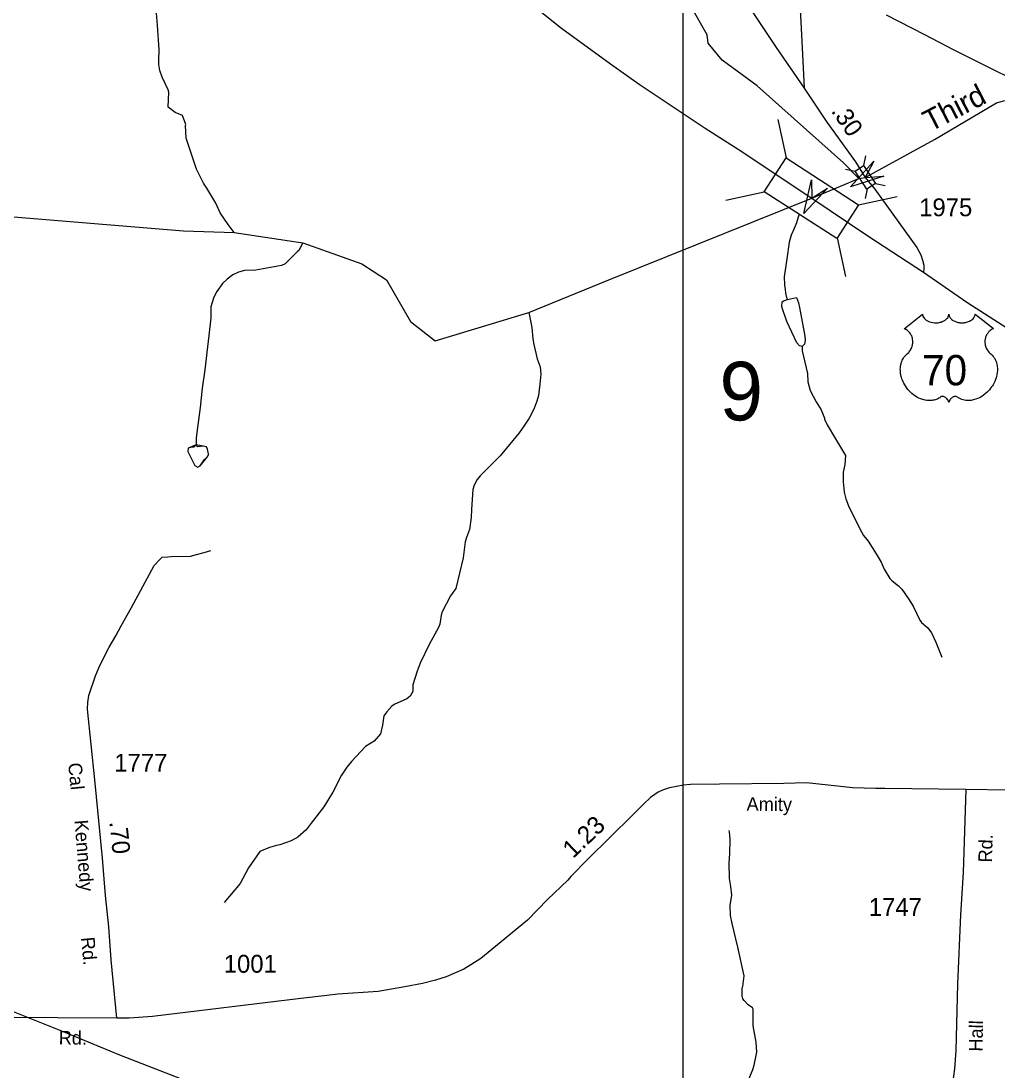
# Model space of a CAD drawing. Extents: x 1473865 to 1648260, y 639067 to 773536.
# Drawn here: x 1487863 to 1494705, y 721047 to 728401 of the extents above; entities that cross this region are included whole.
import ezdxf

# ---------------------------------------------------------------- set-up
doc = ezdxf.new("R2010")
doc.units = 0
for name, color, linetype in [('Exist Hydrographic Creek Single Shore', 7, 'Continuous'), ('Exist Hydrographic Creek Single Shore Label', 7, 'Continuous'), ('Exist Hydrographic Misc Water Feature', 7, 'Continuous'), ('Exist Railroad Mainline', 7, 'Continuous'), ('Exist Road Primary US Attributed', 7, 'Continuous'), ('Exist Road Primary US Shield CELL', 7, 'Continuous'), ('Exist Road Primary US Shield Number Label', 7, 'Continuous'), ('Exist Road Primary US Structure Standard Bridge CELL', 7, 'Continuous'), ('Exist Road Secondary Mileage Hundredths English Label', 7, 'Continuous'), ('Exist Road Secondary Structure Standard Bridge Attributed CELL', 7, 'Continuous'), ('Exist Road Secondary Structure Standard Bridge CELL', 7, 'Continuous'), ('Exist Road Secondary Structure Standard Bridge Number Label', 7, 'Continuous'), ('Exist Road Secondary Type 51 Attributed', 7, 'Continuous'), ('Exist Road Secondary Type 51 Label', 7, 'Continuous'), ('Exist Road Secondary Type 51 Number Label', 7, 'Continuous'), ('Exist Utilities Electrical Transmission Line', 7, 'Continuous'), ('Map Preparation Inset Cut Line', 7, 'Continuous')]:
    doc.layers.add(name, color=color, linetype=linetype)

msp = doc.modelspace()

# ---------------------------------------------------------------- linework, layer by layer
at = {"layer": 'Exist Hydrographic Creek Single Shore'}
for points in [[(1493731.2, 727297.1), (1493774.5, 727305.2), (1494259.3, 727569.9), (1494694.1, 727827.3), (1494753.1, 727842.6)], [(1487727, 727035.6), (1489001, 726931.2), (1489356.4, 726918.3), (1489835.8, 726846.7), (1490249, 726699.1), (1490422.1, 726587.3), (1490591.1, 726295.1), (1490764, 726160.3), (1491420.2, 726359.7), (1491980.1, 726588.8), (1493400.9, 727158.9), (1493731.2, 727297.1)]]:
    msp.add_lwpolyline(points, dxfattribs=at)
at = {"layer": 'Exist Hydrographic Misc Water Feature'}
for points in [[(1493731.2, 727297.1), (1493622.9, 727408.2), (1493019.2, 727947.3), (1492773.1, 728125.4), (1492675.1, 728245.6), (1492668, 728304.8), (1492563, 728487.5), (1492558.1, 728681.2), (1492492.1, 728725.3)], [(1489356.4, 726918.3), (1489312.9, 726976.1), (1489258.3, 727057.1), (1489227.5, 727123.7), (1489165.3, 727228.7), (1489142.1, 727265.1), (1489091.7, 727362), (1489019.6, 727579.3), (1489015.2, 727669), (1489017.3, 727675.2), (1488994.5, 727739.6), (1488942.8, 727760.6), (1488893.1, 727796.6), (1488897.3, 727901.4), (1488893.6, 727917.4), (1488851.2, 728006.2), (1488836, 728054.4), (1488828.8, 728096.5), (1488827.4, 728126.5), (1488830.7, 728198.4), (1488819.7, 728372.5), (1488811.2, 728454.6)], [(1493313.3, 727050.2), (1493293.7, 726986.7), (1493277, 726947.1), (1493256.2, 726899.5), (1493243.3, 726851.8), (1493225.9, 726734.5), (1493207, 726608.6), (1493210, 726552.6), (1493213.5, 726520.5), (1493217, 726496.5), (1493224.4, 726464.4), (1493230, 726450.5)], [(1489835.8, 726846.7), (1489808, 726794.2), (1489799.9, 726786.4), (1489712, 726700.7), (1489687.8, 726689.2), (1489507.2, 726654.7), (1489427.1, 726652.2), (1489386.9, 726641), (1489346.6, 726621.7), (1489306, 726592.5), (1489273.5, 726561.1), (1489234.4, 726505.9), (1489213.7, 726466.4), (1489193, 726398.6), (1489193.2, 726320.8), (1489179, 726197.2), (1489169.5, 726117.4), (1489150.7, 725957.9), (1489130.7, 725829.4), (1489118, 725694.7), (1489094.8, 725519.3), (1489090.1, 725479.4), (1489089.3, 725431.4)], [(1493334.3, 726120.5), (1493314.4, 726124.9), (1493296.8, 726147.3), (1493225.5, 726296.5), (1493195, 726385), (1493191.3, 726401.1), (1493193.9, 726433), (1493202, 726440.8), (1493230, 726450.5)], [(1493230, 726450.5), (1493292.6, 726462.9), (1493307.8, 726426.8), (1493315.2, 726394.7), (1493348.1, 726218.2), (1493351.7, 726194.2), (1493355.1, 726162.1), (1493348.6, 726138.3), (1493334.3, 726120.5)], [(1491420.2, 726359.7), (1491440.4, 726254.3), (1491446.9, 726174.3), (1491454.2, 726134.1), (1491476.5, 726033.8), (1491499.4, 725977.4), (1491503.1, 725926.2), (1491497.3, 725857.5), (1491487.9, 725777.7), (1491475.1, 725738), (1491454.1, 725682.5), (1491421, 725619.1), (1491384, 725563.9), (1491351.2, 725516.5), (1491218.3, 725355.2), (1491077.7, 725215.9), (1491057.3, 725190.3), (1491036.6, 725150.8), (1491028, 725118.9), (1491017.6, 724979.2), (1491016.5, 724923.3), (1491003, 724839.6), (1490982, 724784), (1490973.5, 724752.2), (1490959.4, 724640.6), (1490907.7, 724425.7), (1490870.7, 724374.4), (1490812.7, 724263.6), (1490804.3, 724239.8), (1490795.2, 724176), (1490786.7, 724152.1), (1490720.5, 724033.5), (1490658.2, 723902.8), (1490637.2, 723847.2), (1490607.6, 723751.8), (1490606.6, 723703.9), (1490598.4, 723688.1), (1490588.1, 723672.3), (1490563.8, 723652.7), (1490477, 723612.4), (1490460.8, 723600.7), (1490424.1, 723561.4), (1490403.6, 723533.9), (1490394.4, 723468.1), (1490381.4, 723408.4), (1490336.5, 723357.3), (1490275.7, 723318.4), (1490177.9, 723214.3), (1490145.2, 723175), (1490108.2, 723117.8), (1490047.5, 722999.8), (1489983.6, 722897.5), (1489896.1, 722782), (1489859.2, 722734.7), (1489802.3, 722683.8), (1489755.9, 722658.8), (1489675.4, 722630.3), (1489651.3, 722626.7), (1489602.4, 722612.9), (1489534.5, 722585), (1489456.5, 722470.5), (1489398.5, 722359.7), (1489286.1, 722225.9)], [(1493334.3, 726120.5), (1493333.7, 726090.6), (1493370.9, 725932.8), (1493372.2, 725873), (1493388.8, 725813.7), (1493431.4, 725733), (1493466.4, 725676.3), (1493489.4, 725620), (1493489.3, 725612), (1493508.5, 725571.6), (1493566.8, 725474.6), (1493636.7, 725357.3), (1493631.6, 725293.5), (1493619.2, 725240.1), (1493621.4, 725173.8), (1493624.6, 725125.7), (1493628.2, 725101.7), (1493639.3, 725053.5), (1493658.4, 725005.2), (1493735.1, 724847.6), (1493763.4, 724797.8), (1493796, 724757.1), (1493852.4, 724667.8), (1493885.4, 724609.2), (1493906.5, 724560.8), (1493947.5, 724496.1), (1493963.1, 724479.8), (1494008.5, 724445), (1494032, 724420.5), (1494078.9, 724353.7), (1494110, 724301.1), (1494156.2, 724204.3), (1494169.9, 724188.1), (1494213.3, 724151.3), (1494238.6, 724114.8), (1494269.5, 724050.3), (1494311.6, 723945.6)], [(1489089.3, 725431.4), (1489073, 725415.8), (1489057, 725416), (1489034.8, 725408.5), (1489032.5, 725384.6), (1489074.8, 725295.8), (1489080.7, 725287.7), (1489100.5, 725275.3), (1489118.7, 725285), (1489145.4, 725326.4), (1489167.8, 725346), (1489176, 725361.9), (1489176.2, 725369.8), (1489168.7, 725401.9), (1489161, 725418.1), (1489141.1, 725422.4), (1489101, 725419.2), (1489089.3, 725431.4)], [(1489089.3, 725431.4), (1489034.8, 725408.5), (1489032.5, 725384.6), (1489074.8, 725295.8), (1489080.7, 725287.7), (1489100.5, 725275.3), (1489118.7, 725285), (1489167.8, 725346), (1489176, 725361.9), (1489176.2, 725369.8), (1489168.7, 725401.9), (1489161, 725418.1), (1489141.1, 725422.4), (1489089.3, 725431.4)], [(1492962.7, 720993.1), (1492987.8, 721056.6), (1492996.4, 721088.4), (1493015.6, 721179.7), (1493011.3, 721248), (1492989.2, 721362.4), (1492990.8, 721448.3), (1492989.3, 721480.3), (1492985.6, 721488.4), (1492955.9, 721510.9), (1492926.5, 721541.4), (1492918.6, 721551.6), (1492913.1, 721573.7), (1492914, 721629.6), (1492918.2, 721637.5), (1492927.5, 721713.3), (1492883.1, 721914), (1492842, 722078.7), (1492831, 722134.8), (1492828.3, 722206.9), (1492841.6, 722278.5), (1492834.6, 722338.6), (1492823.7, 722394.8), (1492821.6, 722504.8), (1492826.7, 722566.6), (1492828.6, 722670.5), (1492825.5, 722722.5), (1492821.7, 722730.6)]]:
    msp.add_lwpolyline(points, dxfattribs=at)
at = {"layer": 'Exist Railroad Mainline'}
msp.add_lwpolyline([(1493921.2, 728444.7), (1494189.4, 728307), (1494391.7, 728200.1), (1494620.2, 728086.8), (1494836.5, 727979.6)], dxfattribs=at)
at = {"layer": 'Exist Road Primary US Attributed'}
for points in [[(1488928.3, 730620.1), (1488979, 730594), (1489048.5, 730551.5), (1489178.4, 730455.7), (1489313.1, 730351.4), (1489449, 730236), (1490425.1, 729378.3), (1491022.6, 728866), (1491255.2, 728670), (1491474.3, 728488.3), (1491647.8, 728351.3), (1491991.5, 728099.4), (1492191.1, 727957.9), (1492653.9, 727650), (1492885.5, 727502.1), (1493400.9, 727158.9)], [(1493400.9, 727158.9), (1493793.1, 726896.6), (1494182.8, 726642)], [(1494182.8, 726642), (1494486.6, 726431.2), (1495325.6, 725891), (1495547.9, 725768.9), (1495749.9, 725655.3), (1495900.6, 725578.8), (1496166.3, 725448.2), (1496501.9, 725302.6), (1496642.9, 725248.1), (1496932.5, 725150.6), (1497181.4, 725070.4)]]:
    msp.add_lwpolyline(points, dxfattribs=at)
at = {"layer": 'Exist Road Primary US Shield CELL'}
msp.add_lwpolyline([(1494176.5, 726348), (1494176.9, 726342.7), (1494178.2, 726336.4), (1494179.2, 726333.1), (1494182.1, 726326.9), (1494187, 726319.5), (1494193.8, 726312.3), (1494201.4, 726306), (1494206.6, 726302.7), (1494215.4, 726297.9), (1494225.3, 726293.8), (1494236.4, 726290.6), (1494247.7, 726288.3), (1494260.1, 726286.9), (1494272.3, 726286.7), (1494285.6, 726287.7), (1494300.1, 726290.5), (1494306.9, 726292.2), (1494314.4, 726294.8), (1494321.4, 726297.7), (1494329.1, 726301.8), (1494335.2, 726305.8), (1494340.1, 726309.3), (1494346.9, 726315.8), (1494352.3, 726322.6), (1494354.6, 726326.4), (1494356.6, 726330), (1494359.3, 726337.8), (1494360, 726341.2), (1494360.6, 726348.3), (1494361, 726342.3), (1494361.6, 726338.6), (1494362.6, 726335), (1494364.1, 726331.1), (1494366.9, 726325.6), (1494369.9, 726321), (1494375.6, 726314.3), (1494379.2, 726310.9), (1494382.5, 726308.3), (1494391.2, 726302.3), (1494401.4, 726297.1), (1494406.4, 726294.9), (1494411.6, 726293.1), (1494418.1, 726291.1), (1494424.9, 726289.5), (1494431.6, 726288.4), (1494438.4, 726287.4), (1494445.4, 726286.9), (1494451.1, 726286.7), (1494458.1, 726286.8), (1494464.5, 726287.2), (1494471.1, 726287.9), (1494478.4, 726289.1), (1494484.3, 726290.4), (1494492, 726292.5), (1494499, 726295), (1494505.2, 726297.6), (1494513.1, 726301.8), (1494519.6, 726305.8), (1494524.3, 726309.6), (1494529.9, 726314.8), (1494535.2, 726321), (1494538.4, 726325.5), (1494540.6, 726330.1), (1494542.6, 726335), (1494543.9, 726340.1), (1494544.5, 726344.6), (1494544.6, 726348.4), (1494673.2, 726246), (1494670.2, 726244.8), (1494663.2, 726241.4), (1494657.6, 726238.1), (1494648.8, 726231.9), (1494645, 726228.5), (1494641.2, 726224.9), (1494637.7, 726221.1), (1494634.6, 726217.5), (1494630.9, 726212.4), (1494627.6, 726207.2), (1494624.3, 726201.5), (1494621.9, 726196.6), (1494617.9, 726186.2), (1494616, 726179.7), (1494614.8, 726174.2), (1494613.3, 726162.7), (1494612.9, 726157.2), (1494612.9, 726151.8), (1494613.2, 726146.1), (1494613.8, 726140.7), (1494614.8, 726135), (1494615.7, 726129.9), (1494617.3, 726123.8), (1494619.5, 726116.6), (1494622.3, 726109.7), (1494628.2, 726098.6), (1494635.8, 726087.2), (1494641.2, 726080.8), (1494646.5, 726075.3), (1494654.4, 726068.6), (1494658.7, 726064.8), (1494663.7, 726059.9), (1494671.7, 726050.5), (1494675, 726046.1), (1494678.3, 726041.2), (1494681.3, 726036.1), (1494684.4, 726030.6), (1494686.8, 726025.8), (1494691.3, 726014.8), (1494694.6, 726004.1), (1494696.1, 725998.5), (1494698.5, 725985.9), (1494699.4, 725979.6), (1494700.4, 725967.3), (1494700.5, 725952.4), (1494699.3, 725938.3), (1494696.7, 725921.8), (1494694.5, 725911.9), (1494691.1, 725900.5), (1494687.8, 725890.5), (1494681.9, 725875.8), (1494676.7, 725865.2), (1494670, 725852.7), (1494665.3, 725845.2), (1494659.9, 725837.2), (1494653.2, 725827.9), (1494645.3, 725818), (1494635.8, 725807.6), (1494628.1, 725799.9), (1494618.1, 725791), (1494612, 725785.9), (1494603.4, 725779.4), (1494591.5, 725771.5), (1494579.8, 725764.7), (1494569.9, 725759.7), (1494561.1, 725755.9), (1494549.7, 725751.5), (1494530.7, 725746.3), (1494523.8, 725744.8), (1494515.6, 725743.6), (1494507.9, 725742.9), (1494500.5, 725742.4), (1494490.4, 725742.4), (1494480.5, 725743.2), (1494471.1, 725744.5), (1494461.3, 725746.6), (1494451, 725749.6), (1494441.7, 725753.3), (1494432.3, 725757.9), (1494416.4, 725767.9), (1494411.8, 725770.4), (1494409.2, 725771.1), (1494403.1, 725771.4), (1494397.3, 725770.1), (1494391.4, 725767.8), (1494387.8, 725765.9), (1494383, 725762.8), (1494379.4, 725759.9), (1494375, 725755.7), (1494372, 725752.2), (1494369.6, 725749.5), (1494365.2, 725742.4), (1494363.6, 725739.1), (1494361.9, 725734.7), (1494360.4, 725728.4), (1494358.4, 725736.4), (1494356, 725741.7), (1494353.3, 725746.3), (1494350.5, 725750.3), (1494346, 725755.5), (1494342, 725759.3), (1494337.1, 725763.3), (1494331.9, 725766.4), (1494327.8, 725768.5), (1494324, 725770), (1494319.4, 725771.1), (1494315.6, 725771.4), (1494312.4, 725771.4), (1494308.2, 725770.4), (1494302.3, 725766.2), (1494296.8, 725762.4), (1494290.8, 725758.7), (1494283.7, 725754.9), (1494278.5, 725752.4), (1494272.2, 725750), (1494264.9, 725747.6), (1494257, 725745.5), (1494248.9, 725743.9), (1494241.8, 725742.8), (1494234.1, 725742.1), (1494227.2, 725741.9), (1494220, 725741.9), (1494213.2, 725742.5), (1494205.4, 725743.2), (1494195.7, 725744.6), (1494187.6, 725746.4), (1494179.1, 725748.7), (1494170.4, 725751.4), (1494161, 725755), (1494149.4, 725760.1), (1494141.2, 725764.3), (1494128.4, 725771.7), (1494113.4, 725782.1), (1494102, 725791.3), (1494093.7, 725798.8), (1494081.5, 725811.2), (1494074.3, 725819.4), (1494063, 725834), (1494055.8, 725844.5), (1494051.1, 725852.3), (1494044.3, 725864.7), (1494040.5, 725872.6), (1494035.7, 725884), (1494031.8, 725894.4), (1494028.6, 725904.3), (1494026.9, 725910.6), (1494024.5, 725921.6), (1494023, 725929.4), (1494021.6, 725940.1), (1494020.8, 725951.4), (1494020.6, 725961.9), (1494020.9, 725970.5), (1494021.9, 725980.6), (1494023.6, 725991.3), (1494025.6, 726000.5), (1494027.5, 726007.1), (1494030.2, 726015.2), (1494033.8, 726024.1), (1494038.1, 726032.6), (1494042.2, 726039.7), (1494047.2, 726047.3), (1494052.3, 726053.7), (1494058.8, 726060.9), (1494065.7, 726067.4), (1494071.9, 726072.5), (1494079.4, 726079.8), (1494083.2, 726084.2), (1494087.9, 726090.3), (1494091.6, 726096), (1494094.6, 726101.1), (1494098.5, 726108.7), (1494100.9, 726114.3), (1494103.8, 726122.9), (1494105.3, 726129), (1494106.8, 726136.8), (1494107.8, 726144.2), (1494108.2, 726153.4), (1494108, 726161), (1494107, 726169.9), (1494105.3, 726178.4), (1494103.3, 726185.9), (1494100.1, 726194.4), (1494097.2, 726200.6), (1494092.2, 726209), (1494086.8, 726216.9), (1494081.1, 726223.2), (1494075.4, 726228.9), (1494070, 726233.2), (1494064.8, 726236.9), (1494058.2, 726240.9), (1494051.9, 726244), (1494048, 726245.6)], close=True, dxfattribs=at)
at = {"layer": 'Exist Road Primary US Structure Standard Bridge CELL'}
for p, q in [((1493163.3, 727711.7), (1493221.2, 727441.9)), ((1492798.1, 727146.8), (1493068, 727204.7)), ((1493728.1, 727112.6), (1493998, 727170.5)), ((1493578.3, 726880.8), (1493636.2, 726611))]:
    msp.add_line(p, q, dxfattribs=at)
msp.add_lwpolyline([(1493221.2, 727441.9), (1493728.8, 727113.7), (1493575.6, 726876.6), (1493068, 727204.7)], close=True, dxfattribs=at)
at = {"layer": 'Exist Road Secondary Structure Standard Bridge Attributed CELL'}
for points in [[(1493904.2, 727314), (1493672.2, 727239), (1493835.6, 727419.9), (1493774.5, 727305.2)], [(1493509.9, 727229.7), (1493343.8, 727051.2), (1493398.4, 727288.8), (1493400.9, 727158.9)]]:
    msp.add_lwpolyline(points, close=True, dxfattribs=at)
at = {"layer": 'Exist Road Secondary Structure Standard Bridge CELL'}
for p, q in [((1493775.9, 727456.5), (1493762.3, 727388.8)), ((1493635.9, 727363.3), (1493703.5, 727349.7)), ((1493845.7, 727262.8), (1493913.3, 727249.2)), ((1493788.2, 727224.6), (1493774.7, 727157))]:
    msp.add_line(p, q, dxfattribs=at)
msp.add_lwpolyline([(1493762.3, 727388.8), (1493846, 727263), (1493787.2, 727223.9), (1493703.5, 727349.7)], close=True, dxfattribs=at)
at = {"layer": 'Exist Road Secondary Type 51 Attributed'}
for points in [[(1488984.4, 730760.5), (1489866.6, 730650.2), (1490384.4, 730571.6), (1490517.8, 730549.3), (1490616.7, 730525.1), (1490787.5, 730462.8), (1490894.8, 730423), (1491014, 730372.9), (1491113.1, 730323.3), (1491204.3, 730269.6), (1491425.3, 730086.1), (1491531.6, 729990.1), (1491923, 729605.6), (1492049.1, 729487.4), (1492324.7, 729220.9), (1492488.1, 729068.1), (1492568.7, 728988.6), (1492714.1, 728836.2), (1492784.9, 728753), (1492874.9, 728631.5), (1493152.3, 728214), (1493347.3, 727930.2)], [(1493306.5, 728793.2), (1493299.1, 728729.9), (1493322.2, 728439.5), (1493330.7, 728260.1), (1493347.3, 727930.2)], [(1493347.3, 727930.2), (1493505.3, 727692.6), (1493705.6, 727415.1), (1493774.5, 727305.2)], [(1493774.5, 727305.2), (1493841.8, 727222.1), (1494136.2, 726814.3), (1494164, 726763.5), (1494176.9, 726725.6), (1494184.4, 726690.2), (1494185.9, 726665.4), (1494182.8, 726642)], [(1488534.2, 721415.6), (1488495.5, 721825), (1488477.4, 722057.3), (1488455, 722275.7), (1488433.4, 722537.9), (1488380.4, 723084.8), (1488329.8, 723581.5), (1488330.5, 723627.3), (1488337.2, 723677.4), (1488384, 723814.2), (1488407.4, 723870), (1488436.2, 723927.6), (1488481.1, 724014.1), (1488527.9, 724095.1), (1488563.7, 724163.5), (1488637.7, 724292.1), (1488795.7, 724587.6), (1488835.4, 724629.6), (1488852.6, 724645.8), (1488890.8, 724647.6), (1488913.9, 724650.3), (1489050.6, 724652.1), (1489092, 724664.7), (1489144.7, 724677.8), (1489191.4, 724691)], [(1496886.5, 724323.1), (1496842, 724261.5), (1496810.2, 724221.5), (1496710.7, 724124.9), (1496481.5, 723975.1), (1496263.3, 723830.8), (1496194.5, 723782), (1495828.4, 723536.2), (1495713, 723454.3), (1495424, 723271.2), (1495341.2, 723222.7), (1495214.1, 723154.8), (1495079.2, 723099.1), (1495018.7, 723070.5), (1494906.1, 723032.2), (1494865.7, 723022), (1494779.9, 723014.3), (1494480, 723019.3)], [(1494480, 723019.3), (1493912.3, 723025.2), (1493847, 723024.5), (1493688.4, 723028.9), (1493363.6, 723064.7), (1493204.6, 723060.3), (1492753.5, 723056.2), (1492550.9, 723053.5), (1492503.2, 723047.8), (1492403.6, 723028.8), (1492356.2, 723013.8), (1492324.2, 723000.4), (1492271.2, 722962.7), (1492221.4, 722916.1), (1492145.8, 722838.1), (1491832.4, 722530.9), (1491714.3, 722409), (1491691.7, 722383.7), (1491549.6, 722247.9), (1491409.2, 722102.2), (1491343.7, 722048.9), (1491251.7, 721972.5), (1491082, 721834.7), (1491013.2, 721789.8), (1490965, 721759.8), (1490910.7, 721736.9), (1490841.1, 721706.2), (1490765.8, 721683.1), (1490674.7, 721660.2), (1490551.2, 721635.5), (1490365.2, 721604.2), (1490081.5, 721585.8), (1490004.6, 721574.3), (1489822.3, 721555.5), (1488784.4, 721429.2), (1488620.3, 721416.1), (1488534.2, 721415.6)], [(1494480, 723019.3), (1494461.3, 722437.4), (1494442.3, 722139.6), (1494420.1, 721654.2), (1494410.3, 721190.4), (1494400.3, 721062.5), (1494386.6, 720958.7)], [(1488534.2, 721415.6), (1487700.5, 721421.9)]]:
    msp.add_lwpolyline(points, dxfattribs=at)
at = {"layer": 'Exist Utilities Electrical Transmission Line'}
msp.add_lwpolyline([(1488994.6, 720986.7), (1488554.7, 721157.9), (1488148.7, 721326.6), (1487716.9, 721497.6)], dxfattribs=at)
at = {"layer": 'Map Preparation Inset Cut Line'}
msp.add_lwpolyline([(1492500.1, 733302.7), (1523960.8, 733302.7), (1523960.8, 717190.1), (1492500.1, 717190.1), (1492500.1, 733302.7)], dxfattribs=at)

# ---------------------------------------------------------------- texts
at = {"layer": 'Exist Hydrographic Creek Single Shore Label'}
msp.add_text('Third', height=150, rotation=27.36405, dxfattribs=at).set_placement((1494229.4, 727621.1))
at = {"layer": 'Exist Road Primary US Shield Number Label'}
msp.add_text('70', height=212.5, dxfattribs=at).set_placement((1494172.3, 725848.7))
at = {"layer": 'Exist Road Secondary Mileage Hundredths English Label'}
for s, rotation, p in [('.30', 304.60689, (1493532, 727769.5)), ('1.23', 43.69701, (1491728.7, 722530.1)), ('.70', 275.8239, (1488482, 722791.9))]:
    msp.add_text(s, height=125, rotation=rotation, dxfattribs=at).set_placement(p)
at = {"layer": 'Exist Road Secondary Structure Standard Bridge Number Label'}
msp.add_text('9', height=410.1, dxfattribs=at).set_placement((1492754.1, 725603.3))
at = {"layer": 'Exist Road Secondary Type 51 Label'}
for s, rotation, p in [('Cal', 275.53383, (1488193, 723201.4)), ('Amity', 359.40904, (1492943.7, 722869.6)), ('Kennedy', 274.69231, (1488237.4, 722802.1)), ('Rd.', 88.15454, (1494661.3, 722505.7)), ('Rd.', 275.40835, (1488282.9, 721981)), ('Hall', 88.79413, (1494595.8, 721181.6)), ('Rd.', 359.57251, (1488126.8, 721232.8))]:
    msp.add_text(s, height=95, rotation=rotation, dxfattribs=at).set_placement(p)
at = {"layer": 'Exist Road Secondary Type 51 Number Label'}
for s, p in [('1975', (1494152.6, 727033.1)), ('1777', (1488516.3, 723142.9)), ('1747', (1493799.6, 722132.7)), ('1001', (1489282.7, 721734.9))]:
    msp.add_text(s, height=125, dxfattribs=at).set_placement(p)

doc.saveas('drawing.dxf')
